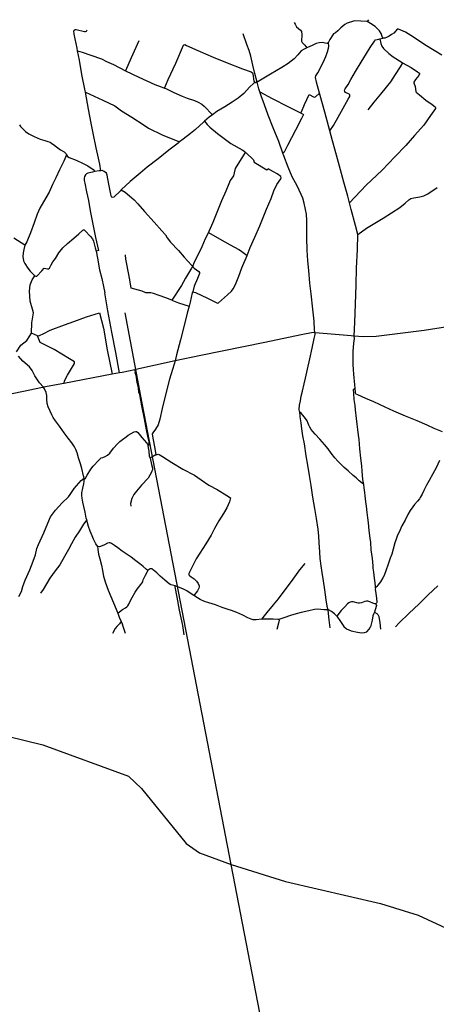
# Model space of a CAD drawing. Header units: millimetres. Extents: x 664923 to 767831, y 3118803 to 3207600.
# Tile 372 of 422: x 720910 to 723300, y 3201057 to 3206706. Entities that reach past the tile are written whole.
import ezdxf

# ---------------------------------------------------------------- set-up
doc = ezdxf.new("R2010")
doc.units = ezdxf.units.MM
for name, color, linetype in [('railways', 4, 'Continuous'), ('roads_2', 2, 'Continuous'), ('roads_3', 3, 'Continuous')]:
    doc.layers.add(name, color=color, linetype=linetype)

msp = doc.modelspace()

# ---------------------------------------------------------------- linework, layer by layer
at = {"layer": 'railways'}
msp.add_lwpolyline([(723499.05, 3194733.93), (722123.77, 3201859.08), (721603.4, 3204555.75), (721576.26, 3204699.46), (721514.82, 3205024.8)], dxfattribs=at)
at = {"layer": 'roads_2'}
for points in [[(723332.21, 3206502.81), (723287.96, 3206529.84), (723234.42, 3206561.98), (723180.56, 3206598.19), (723153.9, 3206614.74), (723122.36, 3206634.09), (723096.76, 3206645.84), (723082.17, 3206651.09), (723074.44, 3206650.94), (723066.62, 3206642.86), (723055.46, 3206629.01), (723043.04, 3206621.32), (723028.97, 3206611.66), (723017.98, 3206605.21), (723004.05, 3206600.6), (722993.18, 3206600.64), (722989.86, 3206609.95), (722982.76, 3206627.12), (722973.04, 3206643.04), (722960.21, 3206656.49), (722949.13, 3206667.09), (722921.99, 3206683.64), (722903.16, 3206695.77), (722829.86, 3206699.89), (722819.08, 3206695.11), (722788.8, 3206686.58), (722775.42, 3206678.88), (722751.86, 3206659.91), (722734.81, 3206642.28), (722722.22, 3206631.45), (722710.72, 3206625.94), (722689.37, 3206592.84), (722678.88, 3206572.93), (722672.9, 3206570.16), (722662.74, 3206570.7), (722648.41, 3206574.74), (722627.41, 3206573.37), (722610.33, 3206569.92), (722587.35, 3206558.42), (722561.5, 3206546.14), (722556.24, 3206544.01), (722540.88, 3206537.81), (722523.9, 3206528.34), (722505.99, 3206505.17), (722485.17, 3206481.92), (722449.22, 3206454.55), (722413.87, 3206432.71), (722349.38, 3206394.21), (722300.42, 3206364.66), (722271.49, 3206348.47), (722260.27, 3206344.15), (722253.75, 3206341.64), (722228.82, 3206318.56), (722195.9, 3206283.55), (722163.59, 3206255.29), (722129.22, 3206233.47), (722086.97, 3206206.21), (722040.87, 3206178.64), (722015.09, 3206159.71), (721997.51, 3206146.8), (721970.73, 3206123.69), (721964.47, 3206118.28), (721918.18, 3206075.32), (721889.38, 3206052.4), (721847.69, 3206021.31), (721826.43, 3206004.72), (721818.65, 3205998.64), (721765.09, 3205956.73), (721703.7, 3205907.72), (721640.82, 3205860.35), (721601.12, 3205826.17), (721544.29, 3205778.21), (721492.78, 3205729.66), (721488.05, 3205725.2), (721449.13, 3205687.91), (721439.98, 3205686.29), (721436.29, 3205689.58), (721432.6, 3205705.38), (721421.85, 3205762.15), (721412.14, 3205814.61), (721407.83, 3205825.1), (721394.83, 3205835.43), (721382.89, 3205840.02), (721375.74, 3205839.58), (721365.27, 3205838.96), (721341.61, 3205834.65)], [(722483.39, 3206690.94), (722489.76, 3206679.84), (722498.24, 3206665.38), (722521.49, 3206646.79), (722526.78, 3206638.4), (722528.14, 3206620.75), (722526.49, 3206582.3), (722529.37, 3206574.54), (722546.06, 3206560.25), (722556.24, 3206544.01)], [(722910.23, 3206706.2), (722903.16, 3206695.77)], [(721375.74, 3205839.58), (721368.63, 3205877.44), (721361.66, 3205911.47), (721349.06, 3205971.23), (721331.6, 3206054.31), (721320.81, 3206112.99), (721304.53, 3206192.98), (721287.07, 3206290.15), (721285.6, 3206298.38), (721266.88, 3206392.01), (721253.24, 3206473.24), (721242.33, 3206528.32), (721239.34, 3206543.4), (721223.29, 3206623.86), (721221.26, 3206641.85), (721222.85, 3206646.69), (721227.15, 3206649.42), (721234.62, 3206650.28), (721281.97, 3206637.96), (721288.27, 3206637.85), (721293.29, 3206640.11), (721296.05, 3206647.13)], [(722849.53, 3205474.27), (722836.43, 3205526.37), (722811.96, 3205617.25), (722801.71, 3205655.52), (722791.39, 3205694.02), (722769.3, 3205774.12), (722750.06, 3205844.9), (722727.43, 3205928.13), (722704.56, 3206010.86), (722688.72, 3206068.34), (722680.91, 3206096.71), (722659.59, 3206174.91), (722633.81, 3206270.81), (722629.84, 3206285.08), (722612.52, 3206347.31), (722606.21, 3206373.64), (722608.43, 3206383.78), (722619.7, 3206401.29), (722649.73, 3206460.05), (722665.47, 3206495.45), (722675.12, 3206521.36), (722681.32, 3206542.17), (722682.84, 3206552.57), (722683.38, 3206559.55), (722680.83, 3206567.49), (722678.88, 3206572.93)], [(722688.72, 3206068.34), (722709.06, 3206099.23), (722736.91, 3206146.18), (722766.34, 3206198.9), (722794.58, 3206250.65), (722803.26, 3206266.22), (722804.36, 3206271.18), (722803.44, 3206274.55), (722799.26, 3206278.21), (722779.57, 3206289.39), (722775.2, 3206294.74), (722773.53, 3206301.17), (722776.96, 3206309.73), (722794.43, 3206334.21), (722808.89, 3206363.56), (722835.43, 3206408.58), (722868.94, 3206462.83), (722899.62, 3206513.18), (722920.96, 3206546.77), (722944.68, 3206582.08), (722951.04, 3206590.62), (722970.54, 3206594.37), (722975.49, 3206595.74), (722993.18, 3206600.64)], [(721242.33, 3206528.32), (721267.45, 3206520.76), (721318.28, 3206503.47), (721380.08, 3206481.58), (721408.15, 3206466.74), (721448.58, 3206449.97), (721517.45, 3206412.11), (721592.55, 3206376.29), (721684.2, 3206334.78), (721721.45, 3206320.36), (721740.51, 3206313.89), (721748.93, 3206311.04), (721794.3, 3206289.07), (721841.36, 3206266.66), (721869.84, 3206255.91), (721913.11, 3206242.31), (721934.33, 3206232.14), (721955.06, 3206221.73), (721967.36, 3206210.43), (722015.09, 3206159.71)], [(721970.73, 3206123.69), (721985.14, 3206104.88), (722000.82, 3206089.21), (722043.88, 3206053.32), (722120.34, 3205995.99), (722186.16, 3205958.67), (722201.89, 3205949.12), (722202.78, 3205944.11), (722184.27, 3205913.95), (722160.56, 3205877.67), (722146.56, 3205851.67), (722139.27, 3205828.46), (722135.78, 3205809.64), (722116.95, 3205783.8), (722109.57, 3205765.38), (722092.01, 3205722.98), (722067.26, 3205666.24), (722040.28, 3205599.13), (722017.2, 3205542.91), (721994.51, 3205491.04), (721991.97, 3205485.71), (721974.07, 3205448.33), (721954.16, 3205403.23), (721909.58, 3205308.61), (721903.1, 3205293.82), (721903.93, 3205288.55), (721911.33, 3205280.76), (721936.85, 3205260.57), (721941.3, 3205255.13), (721941.89, 3205249.85), (721930.36, 3205221.26), (721911.63, 3205176.91), (721902.3, 3205145.7), (721900.06, 3205138.22), (721887.8, 3205084.61), (721881.63, 3205062.11), (721870.63, 3205022.02), (721853.15, 3204951.24), (721832.27, 3204868.61), (721809.97, 3204784.04), (721801.5, 3204748.42)], [(720908.62, 3206102.51), (720915.27, 3206092.46), (720925.52, 3206081.42), (720943.6, 3206064.28), (720961.95, 3206051.62), (720993.63, 3206036.35), (721027.45, 3206021.12), (721053.8, 3206012.52), (721071.64, 3206008.05), (721084.12, 3206002.58), (721093.91, 3205996.7), (721103.72, 3205990.28), (721121.39, 3205976), (721144.1, 3205960.2), (721164.05, 3205948.63), (721168.98, 3205944.27), (721176.46, 3205937.27), (721178.02, 3205931.06), (721183.39, 3205921.88), (721193.93, 3205914.6), (721234.02, 3205899.85), (721274.36, 3205881.71), (721300.28, 3205867.05), (721330.82, 3205845.87), (721341.61, 3205834.65), (721326.67, 3205830.91), (721300.78, 3205825.41), (721292.61, 3205821.33), (721286.62, 3205815.87), (721281.6, 3205805.96), (721279.83, 3205795.58), (721280.41, 3205783.99), (721283.06, 3205767.45), (721292.77, 3205719.11), (721303.8, 3205667.98), (721314.57, 3205609.14), (721328.26, 3205543.55), (721344.37, 3205456.82), (721362.32, 3205381.23), (721348.17, 3205377.93), (721356.03, 3205338.46), (721367.23, 3205270.81), (721380.1, 3205220.85), (721390.11, 3205175.12), (721398.14, 3205139.7)], [(723334.72, 3204341.8), (723287.43, 3204360.82), (723247.25, 3204379.47), (723189.2, 3204404.08), (723122.72, 3204431.56), (723056.46, 3204460.81), (723006.34, 3204482.3), (722941.55, 3204513.85), (722895.28, 3204533.14), (722849.74, 3204553.2), (722840.28, 3204557.31), (722837.43, 3204560.28), (722836.04, 3204566.82), (722833.92, 3204592.25), (722832.41, 3204610.4), (722825.88, 3204672.35), (722824.1, 3204698.8), (722822, 3204728.79), (722822.5, 3204768.16), (722822.86, 3204801.98), (722826.51, 3204849.49), (722829.53, 3204877.3), (722827.83, 3204891.09), (722832.01, 3204969.91), (722836.16, 3205073.7), (722840.16, 3205185.28), (722842.64, 3205280.37), (722848.31, 3205387.22), (722849.53, 3205474.27), (722899.11, 3205509.36), (722995.11, 3205568.44), (723089.89, 3205627.97), (723121.05, 3205653.57), (723141.94, 3205672.48), (723152.68, 3205680.15), (723170.24, 3205683.85), (723204.93, 3205689.57), (723227.33, 3205695.69), (723251.7, 3205707.38), (723305.33, 3205744.12)], [(721482.01, 3204679.39), (721460.69, 3204796.23), (721438.6, 3204913.7), (721415.44, 3205035.11), (721398.14, 3205139.7)], [(723461.65, 3204959.5), (723229.78, 3204923.87), (722954.35, 3204887.84), (722880.39, 3204885.99), (722827.83, 3204891.09), (722810.48, 3204893.04), (722605.57, 3204909.67), (722592.81, 3204910.71), (722524.14, 3204897.19), (722316.49, 3204854.91), (721949.2, 3204780.52), (721801.5, 3204748.42), (721576.26, 3204699.46), (721570.28, 3204698.15), (721496.95, 3204682.22), (721482.01, 3204679.39), (721440.69, 3204671.58), (721163.79, 3204619.2), (721046.02, 3204596.93), (721041.5, 3204596.08), (720683.76, 3204521.9)], [(722515.57, 3204457.4), (722513.81, 3204469.48), (722515.75, 3204494), (722520.09, 3204518.81), (722525.27, 3204545.77), (722532.34, 3204574.05), (722542.16, 3204616.63), (722548.76, 3204649.93), (722561.71, 3204700.91), (722574.18, 3204761.1), (722587.53, 3204821.65), (722599.72, 3204877.92), (722604.12, 3204900.66), (722605.57, 3204909.67)], [(722515.57, 3204457.4), (722517.62, 3204428.37), (722521.88, 3204393.3), (722527.23, 3204357.89), (722533.01, 3204318.93), (722541.07, 3204272.69), (722551.9, 3204204.03), (722561.2, 3204149.97), (722570.58, 3204091.09), (722579.76, 3204033.28), (722589.46, 3203967.45), (722600.42, 3203901.29), (722610.14, 3203844.02), (722620.3, 3203782.3), (722623.41, 3203742.21), (722625.88, 3203706.57), (722630.37, 3203650.99), (722632.51, 3203614.27), (722637.27, 3203572.25), (722642.49, 3203533.99), (722649.86, 3203486.31), (722657.5, 3203434.89), (722666.14, 3203377.42), (722671.86, 3203341.13), (722677.45, 3203320.16)], [(723318.91, 3204177.29), (723298.22, 3204134.25), (723280.21, 3204101.42), (723259.27, 3204061.59), (723244.19, 3204035.06), (723228.08, 3204005.14), (723218.09, 3203984.06), (723208.04, 3203965.66), (723202.46, 3203957.71), (723191.41, 3203944.47), (723175.28, 3203925.42), (723164.26, 3203911.29), (723150.15, 3203889.61), (723137.14, 3203866.87), (723120.53, 3203835.51), (723102.35, 3203801.6), (723086.71, 3203765.97), (723077.91, 3203748.67), (723068.47, 3203726.55), (723062.61, 3203705.2), (723052.92, 3203667.89), (723045.05, 3203639.55), (723035.6, 3203617.42), (723020.83, 3203576.88), (723011.45, 3203550.45), (722999.89, 3203516.92), (722992.27, 3203503.04), (722978.69, 3203481.36), (722964.01, 3203461.81), (722958.23, 3203454.56), (722951.04, 3203445.85), (722949.73, 3203439.76), (722952.92, 3203413.6), (722956.48, 3203387.08), (722958.21, 3203362.69), (722957.04, 3203358.02), (722952.96, 3203355.63)], [(716394.9, 3203887.73), (716735.76, 3203793.44), (716781.83, 3203780.69), (717124.56, 3203685.91), (718306.93, 3203325.56), (719103.78, 3203102.11), (720348.34, 3202806.08), (720736.58, 3202619.67), (721042.73, 3202546.01), (721534.12, 3202366.56), (721608.76, 3202295.09), (721864.61, 3201980.25), (721940.58, 3201927.03), (722123.77, 3201859.08), (722435.08, 3201760.92), (722980.42, 3201635.58), (723196.56, 3201568.51), (723937.7, 3201224.97)], [(722952.96, 3203355.63), (722946.7, 3203355.15), (722936.05, 3203358.69), (722918.88, 3203365.5), (722907.47, 3203370.63), (722898.68, 3203370.82), (722889.21, 3203368.86), (722870.72, 3203360.82), (722860.01, 3203358.11), (722851.23, 3203357.94), (722844.19, 3203359.59), (722829.94, 3203364.32), (722822.54, 3203366.67), (722813.39, 3203366.49), (722806.08, 3203364.57), (722797.36, 3203360.65), (722789.78, 3203354.08), (722775.03, 3203337.55), (722753.72, 3203316.81), (722729.42, 3203284.39), (722715.54, 3203297.52), (722698.42, 3203311.11), (722680.68, 3203320.04), (722677.45, 3203320.16)], [(722677.45, 3203320.16), (722679.1, 3203298.96), (722683.37, 3203263.71), (722689.13, 3203216.36)]]:
    msp.add_lwpolyline(points, dxfattribs=at)
at = {"layer": 'roads_3'}
for points in [[(721517.45, 3206412.11), (721518.34, 3206414.51), (721551.92, 3206490.15), (721594.78, 3206586.41)], [(722605.57, 3204909.67), (722601.17, 3204924.08), (722598.21, 3204976.91), (722591.32, 3205046.02), (722582.39, 3205132.88), (722574.93, 3205194.29), (722568.2, 3205267.24), (722562.31, 3205322.17), (722558.94, 3205383.66), (722556.62, 3205453.81), (722556.95, 3205512), (722556.37, 3205554.05), (722554.94, 3205590.8), (722549.6, 3205617.63), (722542.36, 3205654.03), (722533.12, 3205682.22), (722523.78, 3205703.19), (722500.6, 3205752.5), (722473.72, 3205805.12), (722450.21, 3205859.24), (722425.49, 3205925.1), (722419.83, 3205941.08), (722396.36, 3206007.24), (722364.64, 3206086.2), (722335.96, 3206157.51), (722313.28, 3206218.14), (722294.1, 3206269.7), (722287.01, 3206291.42), (722281.21, 3206309.23), (722271.49, 3206348.47), (722259.59, 3206396.54), (722248.03, 3206444.88), (722235.92, 3206496.56), (722226.34, 3206529.55), (722213.36, 3206563.44), (722192.62, 3206624.33)], [(722975.49, 3206595.74), (722982.01, 3206570.42), (722987.14, 3206555.13), (722997.58, 3206540.19), (723027.82, 3206512.89), (723051.42, 3206492.19), (723103.98, 3206460.76), (723106.08, 3206459.53), (723155.06, 3206430.98), (723192.23, 3206407.66), (723202.52, 3206400.16), (723203.84, 3206394.9), (723198.93, 3206386.16), (723181.25, 3206363.46), (723170.66, 3206348.58), (723171.49, 3206343.8), (723178.41, 3206323.25), (723181.38, 3206294.23), (723184.36, 3206290.44), (723202.52, 3206275.4), (723240.09, 3206245.13), (723275.61, 3206219.85), (723293.02, 3206206.72), (723294.82, 3206201.47), (723294.43, 3206196.17), (723266.22, 3206155.72), (723227.41, 3206101.12), (723175.41, 3206040.97), (723124.78, 3205985.19), (723061.53, 3205920.02), (722988.55, 3205842.54), (722897.42, 3205756.17), (722801.71, 3205655.52)], [(721740.51, 3206313.89), (721741.66, 3206317.44), (721762.31, 3206363.05), (721805.95, 3206457.04), (721850.28, 3206559.62), (721853.29, 3206562.57), (721857.73, 3206562.99), (721867.04, 3206558.75), (721932.02, 3206529.07), (722018.88, 3206492.15), (722091.33, 3206462.66), (722187.75, 3206424.4), (722237.82, 3206406.16), (722245.08, 3206401.71), (722246.59, 3206394.78), (722253.89, 3206352.59), (722260.27, 3206344.15)], [(723106.08, 3206459.53), (723092.06, 3206435.52), (723063.54, 3206390.95), (723036.65, 3206349.97), (723012.82, 3206319.25), (722979.49, 3206279.81), (722941.01, 3206233.15), (722907.3, 3206189.22)], [(721287.07, 3206290.15), (721386.4, 3206245.31), (721454.71, 3206211.26), (721494.2, 3206183.13), (721553, 3206146.53), (721623.23, 3206101.98), (721648.52, 3206083.77), (721726.47, 3206046.51), (721826.43, 3206004.72)], [(722287.01, 3206291.42), (722358.47, 3206253.93), (722447.78, 3206209.01), (722523.68, 3206169.38), (722537.12, 3206161.71), (722526.69, 3206138.67), (722491.98, 3206071.89), (722446.54, 3205985.19), (722426.28, 3205945.62), (722419.83, 3205941.08)], [(722523.68, 3206169.38), (722525.99, 3206178.18), (722544.03, 3206219.88), (722570.23, 3206277.12), (722595.38, 3206263.42), (722602.18, 3206261.63), (722607.21, 3206263.65), (722629.84, 3206285.08)], [(721178.02, 3205931.06), (721162.88, 3205895.27), (721137.76, 3205844.53), (721116.88, 3205799.43), (721098.27, 3205761.57), (721078.11, 3205716.94), (721047.27, 3205662.02), (721025.27, 3205624.1), (721009.97, 3205590.63), (720992.79, 3205541.02), (720972.38, 3205484.14), (720951.39, 3205432.29), (720939.03, 3205412.04), (720875.36, 3205453.3)], [(722202.78, 3205944.11), (722209.89, 3205941.73), (722251.18, 3205902.2), (722255.02, 3205889.43), (722328.31, 3205845.18), (722334.3, 3205851)], [(721902.3, 3205145.7), (721918.04, 3205141.16), (721988.04, 3205108.51), (722041.2, 3205080.98), (722046.62, 3205080.25), (722050.94, 3205081.53), (722068.28, 3205097.25), (722101.3, 3205126.74), (722125.51, 3205149.56), (722134.68, 3205162.72), (722147.01, 3205187.72), (722166.64, 3205234.97), (722184.56, 3205283.16), (722213.89, 3205353.69), (722232.84, 3205398.29), (722257.78, 3205458.39), (722287.44, 3205524.36), (722302.18, 3205561.9), (722325.98, 3205618.37), (722353.29, 3205680.92), (722367.44, 3205723.74), (722384.87, 3205760.15), (722406.96, 3205792.3), (722410.21, 3205799.1), (722407.41, 3205806.25), (722386.58, 3205821.47), (722366.28, 3205833.82), (722334.3, 3205851)], [(721492.78, 3205729.66), (721514.02, 3205717.51), (721539.32, 3205695.87), (721566.1, 3205672.83), (721588.04, 3205650.18), (721625.36, 3205606.66), (721681.65, 3205544.51), (721725.39, 3205494.39), (721746.61, 3205471.24), (721755.86, 3205455.55), (721775.21, 3205429.48), (721821.09, 3205381.08), (721852.75, 3205342.99), (721896.07, 3205298.5), (721903.1, 3205293.82), (721894.49, 3205279.72), (721860.79, 3205222.58), (721837.65, 3205181.98), (721782.73, 3205097.27), (721821.69, 3205082.15), (721881.63, 3205062.11)], [(720939.03, 3205412.04), (720934.38, 3205388.48), (720928.97, 3205367.95), (720928.4, 3205347.26), (720931.29, 3205323.03), (720938.59, 3205307.07), (720956.75, 3205280.01), (720969.41, 3205262.94), (720996.01, 3205236.29), (721002.08, 3205235.2), (721008.85, 3205235.09), (721036.29, 3205265.67), (721050.27, 3205280.36), (721069.42, 3205277.12), (721075.71, 3205276.76), (721080.24, 3205280.21), (721090.24, 3205300.12), (721100.3, 3205317.62), (721114.45, 3205335.68), (721134.62, 3205367.8), (721157.75, 3205396.37), (721184.08, 3205421.88), (721219.98, 3205452.37), (721249.46, 3205477.94), (721272.49, 3205499.31), (721276.82, 3205500.34), (721280.45, 3205499.69), (721285.88, 3205494.03), (721314.25, 3205463.56), (721327.83, 3205448.2), (721333.41, 3205434.85), (721342.33, 3205398), (721348.17, 3205377.93)], [(721991.97, 3205485.71), (722055.58, 3205449.44), (722117.42, 3205414.59), (722167.81, 3205388.53), (722177.33, 3205382.43), (722213.89, 3205353.69)], [(721782.73, 3205097.27), (721749.12, 3205111.28), (721709.74, 3205123.26), (721677.13, 3205135.14), (721661.84, 3205138.94), (721643.71, 3205139.07), (721632.57, 3205140.05), (721611.87, 3205148.31), (721548.71, 3205165.6), (721541.27, 3205213.06), (721524.93, 3205302.62), (721519.05, 3205332.33), (721517.11, 3205357.77)], [(720891.37, 3204800.11), (720916.41, 3204838.57), (720950.62, 3204865.37), (720968.45, 3204892.35), (720977.09, 3204906.82), (720978.91, 3204967.04), (720988.73, 3205023.96), (720983.35, 3205045.56), (720969.59, 3205091.18), (720966.51, 3205148.34), (720969.79, 3205184.42), (720981.12, 3205214.23), (720996.01, 3205236.29)], [(721011.59, 3204891.7), (721023.93, 3204894.9), (721048.01, 3204906.2), (721085.32, 3204925.67), (721166.07, 3204955.34), (721219.75, 3204974.62), (721292.64, 3205000.69), (721368.54, 3205024.34), (721390.08, 3204935.95), (721412.3, 3204811.58), (721440.69, 3204671.58)], [(721163.79, 3204619.2), (721168.68, 3204638.19), (721184.01, 3204666.6), (721224.86, 3204733.98), (721224.7, 3204742.37), (721195.1, 3204760.54), (721106.8, 3204814.11), (721027.2, 3204853.52), (721022.54, 3204863.79), (721011.59, 3204891.7), (720977.09, 3204906.82)], [(722677.45, 3203320.16), (722668.52, 3203320.71), (722657.03, 3203321.19), (722637.62, 3203323.14), (722615.71, 3203324.32), (722601.05, 3203322.25), (722568.91, 3203314.49), (722524.62, 3203304.72), (722496.06, 3203297.39), (722463.07, 3203287.65), (722425.11, 3203274.96), (722401.24, 3203266.12), (722397.17, 3203265.74), (722391.58, 3203265.21), (722363.03, 3203266.8), (722326.24, 3203267.53), (722298.1, 3203266.63), (722265.72, 3203262.61), (722248.66, 3203263.71), (722237.83, 3203267.07), (722219.39, 3203274.92), (722188.96, 3203290.04), (722155.14, 3203304.73), (722124.95, 3203317), (722105.81, 3203323.05), (722072.05, 3203334.54), (722032.51, 3203348.23), (721994.61, 3203360.35), (721969.72, 3203368.08), (721944.57, 3203379.37), (721914.25, 3203398.42), (721909.06, 3203401.76), (721887.37, 3203415.75), (721868.99, 3203429.49), (721845.46, 3203440.45), (721821.57, 3203450.12), (721801.01, 3203457.55), (721793.72, 3203460.56), (721786.23, 3203461.05), (721777.61, 3203463.93), (721767.08, 3203470.5), (721741.78, 3203489.83), (721715.51, 3203513.05), (721695.76, 3203532.48), (721678.23, 3203548.91), (721669.13, 3203555.53), (721664.28, 3203556.5), (721658.91, 3203555.51), (721653.25, 3203551.47), (721647.58, 3203547.97), (721643.8, 3203548.43), (721637.1, 3203552.05), (721617.74, 3203569.71), (721598.63, 3203584.5), (721575.88, 3203601.91), (721549.46, 3203622.99), (721527.31, 3203637.38), (721498.42, 3203656.8), (721472.92, 3203676.66), (721453.65, 3203690.21), (721437.15, 3203700.06), (721428.27, 3203704.89), (721422.34, 3203704.95), (721413.42, 3203702.46), (721396.37, 3203693.92), (721374.33, 3203683.5), (721367.54, 3203682.13), (721360.35, 3203682.88), (721355.27, 3203686), (721346.93, 3203699.93), (721333.9, 3203725.02), (721324.75, 3203744.11), (721314.88, 3203771.94), (721304.68, 3203798.87), (721297.99, 3203820.33), (721294.21, 3203836.04), (721291.75, 3203846.25), (721285.15, 3203881.64), (721277, 3203913.96), (721271.7, 3203937.59), (721267.85, 3203961.06), (721266.47, 3203976.74), (721267.25, 3203992.45), (721272.5, 3204017.89), (721277.94, 3204042.44), (721280.31, 3204059.26), (721279.74, 3204070.13), (721278.76, 3204076.07), (721276.71, 3204088.45), (721266.38, 3204131.25), (721257.96, 3204158.57), (721247.09, 3204192.44), (721239.9, 3204221.03), (721232.38, 3204239.44), (721223.98, 3204256.23), (721209.38, 3204278.61), (721188.06, 3204306.04), (721165.6, 3204336.3), (721138.17, 3204373.41), (721115.13, 3204405.45), (721102.4, 3204424.11), (721094.22, 3204439.3), (721084.48, 3204461.06), (721074.15, 3204484.77), (721068.22, 3204504.28), (721065.07, 3204528.3), (721065.3, 3204550.9), (721061.04, 3204568.15), (721052.3, 3204587.41), (721046.02, 3204596.93), (721023.68, 3204623.08), (720997.12, 3204663.52), (720982.19, 3204692.82), (720966.9, 3204713.74), (720928.57, 3204747.54), (720902.24, 3204776.14)], [(721801.5, 3204748.42), (721796.03, 3204729.25), (721786, 3204699.46), (721768.78, 3204643.73), (721748.47, 3204562.41), (721727.24, 3204475.63), (721713.39, 3204413.83), (721704.08, 3204382.71), (721689.44, 3204357.47), (721673.44, 3204336.41), (721669.82, 3204329.2), (721670.74, 3204316.98), (721687.36, 3204234.34), (721690.91, 3204209.93), (721658.48, 3204189.92), (721665.31, 3204154.69), (721671.21, 3204132.36), (721671, 3204125.55), (721665.47, 3204110.83), (721647, 3204076.47), (721609.15, 3204035.96), (721579.74, 3204001.39), (721564.06, 3203981.37), (721553.9, 3203958.74), (721544.87, 3203930.68), (721546.87, 3203915.42)], [(721645.16, 3204262.65), (721649.13, 3204264.2), (721652.14, 3204267.57), (721652.94, 3204270.72), (721651.82, 3204284.14), (721646.67, 3204308.09), (721637.6, 3204352.28), (721625.01, 3204416.22), (721611.26, 3204490.01), (721598.89, 3204556.13), (721594.06, 3204568.05), (721590.6, 3204596.84), (721583.65, 3204624.66), (721580.36, 3204653.66), (721577.4, 3204665.17), (721573.2, 3204679.36), (721573.94, 3204685.33), (721570.28, 3204698.15)], [(722951.04, 3203445.85), (722950.25, 3203454.72), (722948.42, 3203474.86), (722945.01, 3203502.8), (722940.79, 3203535.56), (722937.75, 3203559.84), (722938.26, 3203572.98), (722933.63, 3203615.28), (722926.86, 3203664.1), (722923.26, 3203706.18), (722919.6, 3203731.21), (722914.57, 3203775.15), (722910, 3203819.69), (722906.77, 3203847.46), (722903.13, 3203878.61), (722899.19, 3203915.3), (722895.48, 3203940.03), (722892.51, 3203973.52), (722889.23, 3203994.15), (722886.4, 3204020.15), (722883.37, 3204039.26), (722878.84, 3204068), (722873.96, 3204116.09), (722872.11, 3204147.45), (722867.51, 3204190.01), (722861.28, 3204243.6), (722858.96, 3204270.67), (722856.64, 3204297.74), (722852.74, 3204323.19), (722849.08, 3204354.87), (722845.44, 3204386.02), (722841.05, 3204417.52), (722836.13, 3204468.27), (722833.88, 3204491.97), (722828.37, 3204526.83), (722827.51, 3204561.78), (722824.74, 3204584.21), (722825.94, 3204587.27), (722830.01, 3204590.2), (722833.92, 3204592.25)], [(722883.37, 3204039.26), (722874.57, 3204046.15), (722857.29, 3204060.96), (722839.45, 3204078.53), (722822.97, 3204091.21), (722793.81, 3204117.01), (722770.73, 3204136.63), (722751.22, 3204155.56), (722734.27, 3204172.76), (722717.52, 3204193.26), (722696.71, 3204219.98), (722678.5, 3204243.48), (722657.47, 3204268.69), (722631.27, 3204298.84), (722604.71, 3204327.72), (722590.72, 3204343.35), (722582.37, 3204355.04), (722574.64, 3204368.14), (722569.09, 3204379.77), (722565.34, 3204390.17), (722559.16, 3204404.26), (722549.38, 3204418.69), (722534.97, 3204437.46), (722524.09, 3204449.36), (722517.67, 3204453.78), (722515.57, 3204457.4)], [(721279.74, 3204070.13), (721286.48, 3204075.89), (721296.59, 3204092.24), (721317.77, 3204127.66), (721331.96, 3204145.45), (721362.94, 3204178.51), (721377.73, 3204191.55), (721387.74, 3204195.14), (721399.79, 3204199.45), (721414.33, 3204207.73), (721427.27, 3204218.85), (721448.27, 3204246.96), (721470.31, 3204273.57), (721483.74, 3204286.58), (721498.92, 3204297.07), (721521.16, 3204312.8), (721532.59, 3204322.88), (721549.17, 3204331.7), (721565.9, 3204341.38), (721575.75, 3204344.45), (721580.22, 3204343.51), (721586.65, 3204337.86), (721610.26, 3204309.24), (721637.68, 3204278.82), (721643.31, 3204270.44), (721645.16, 3204262.65), (721646.43, 3204249.92), (721650.4, 3204230.11), (721653.51, 3204201.78), (721658.48, 3204189.92)], [(721690.91, 3204209.93), (721698.27, 3204212.28), (721703.72, 3204212.73), (721710.25, 3204211.33), (721728.59, 3204199.95), (721783.25, 3204165.64), (721845.13, 3204128.24), (721911.95, 3204092.63), (721951.7, 3204066.83), (721994.58, 3204036.4), (722041.95, 3204011.1), (722098.44, 3203976.36), (722119.49, 3203963.06), (722112.91, 3203940.57), (722098.1, 3203906.39), (722079.18, 3203872.61), (722052.17, 3203831.7), (722027.64, 3203787.7), (722008.77, 3203748.08), (721978.28, 3203698.7), (721943.24, 3203645.66), (721922.35, 3203612.11), (721898.76, 3203567.61), (721883.13, 3203536.71), (721879.87, 3203528.32), (721880.52, 3203521.54), (721884, 3203517.69), (721894.41, 3203510.24), (721910.88, 3203497.29), (721924.81, 3203484.47), (721933.79, 3203470.53), (721940.02, 3203457.89), (721940.28, 3203452.98), (721938.2, 3203445.62), (721928.92, 3203430.32), (721909.06, 3203401.76)], [(720904.2, 3203396.23), (720919.35, 3203425.62), (720928.22, 3203454.88), (720941.3, 3203491.2), (720967.25, 3203549.4), (720987.32, 3203599.32), (720999.9, 3203636.59), (721008.16, 3203672.09), (721017.38, 3203695.59), (721049.21, 3203762.08), (721070.88, 3203816.84), (721087.1, 3203853.2), (721115.35, 3203892.46), (721153.45, 3203934.54), (721189.28, 3203968.89), (721200.16, 3203981.61), (721222.95, 3204015.71), (721263.37, 3204062.64), (721278.76, 3204076.07)], [(721294.21, 3203836.04), (721275.63, 3203810.92), (721252.94, 3203773.25), (721228.16, 3203737.4), (721206.52, 3203698.57), (721189.71, 3203666.46), (721166.73, 3203626.06), (721140.12, 3203578.8), (721113.42, 3203543.82), (721082.07, 3203502.82), (721043.95, 3203436.69), (721029.85, 3203415.5)], [(721355.27, 3203686), (721357.67, 3203665.73), (721361.23, 3203640.47), (721369.11, 3203613.07), (721379.36, 3203577.57), (721385.26, 3203546.23), (721391.35, 3203513.7), (721400.19, 3203480.55), (721417.84, 3203433.62), (721448.29, 3203360.75), (721471.89, 3203300.5), (721480.28, 3203279.08), (721492.56, 3203252.72), (721495.43, 3203246.55), (721503.93, 3203221.72), (721515.03, 3203186.75)], [(722298.1, 3203266.63), (722329.78, 3203305.69), (722366.65, 3203348.96), (722393.53, 3203384.1), (722433.64, 3203434.17), (722469.91, 3203483.68), (722516.98, 3203549.03), (722547.93, 3203586.41)], [(721471.89, 3203300.5), (721482.88, 3203309.42), (721500.52, 3203321.54), (721517.73, 3203332.21), (721524.16, 3203337.03), (721529.96, 3203343.62), (721535.81, 3203353.35), (721545.45, 3203373.98), (721555.37, 3203392.08), (721572.2, 3203421.62), (721583.11, 3203438.54), (721605.06, 3203466.49), (721615.31, 3203480.16), (721617.16, 3203484.27), (721618.92, 3203493.21), (721631, 3203519.05), (721643.39, 3203540.33), (721647.58, 3203547.97)], [(721801.01, 3203457.55), (721799.91, 3203451.86), (721810.45, 3203393.88), (721825.45, 3203317.7), (721843.32, 3203230.53), (721852.1, 3203176.36)], [(723064.76, 3203223.05), (723087.04, 3203245.48), (723142.18, 3203298.71), (723201.44, 3203355.14), (723253.35, 3203405.79), (723307.59, 3203457.3)], [(722952.96, 3203355.63), (722956.55, 3203344.55), (722949.77, 3203320.62), (722944.73, 3203307.04), (722941.95, 3203299.54), (722935.22, 3203285.23), (722930.86, 3203260.85), (722926.48, 3203237.45), (722923.12, 3203223.44)], [(722944.73, 3203307.04), (722958.65, 3203298.67), (722965.04, 3203293.5), (722969.82, 3203283.01), (722975.37, 3203246.57), (722979.23, 3203209.38)], [(721492.56, 3203252.72), (721481.96, 3203240.95), (721466.7, 3203225.36), (721457.89, 3203212.44), (721442.88, 3203184.26)], [(722397.17, 3203265.74), (722398.44, 3203260.56), (722394.99, 3203244.34), (722385.29, 3203206.74)], [(722729.42, 3203284.39), (722750.16, 3203252.65), (722769.82, 3203225.14), (722784.8, 3203210.82), (722812.01, 3203200.12), (722848.4, 3203191.65), (722870.69, 3203187.99), (722888.42, 3203190.04), (722900.29, 3203195.02), (722914.36, 3203210.26), (722923.12, 3203223.44)]]:
    msp.add_lwpolyline(points, dxfattribs=at)

doc.saveas('drawing.dxf')
